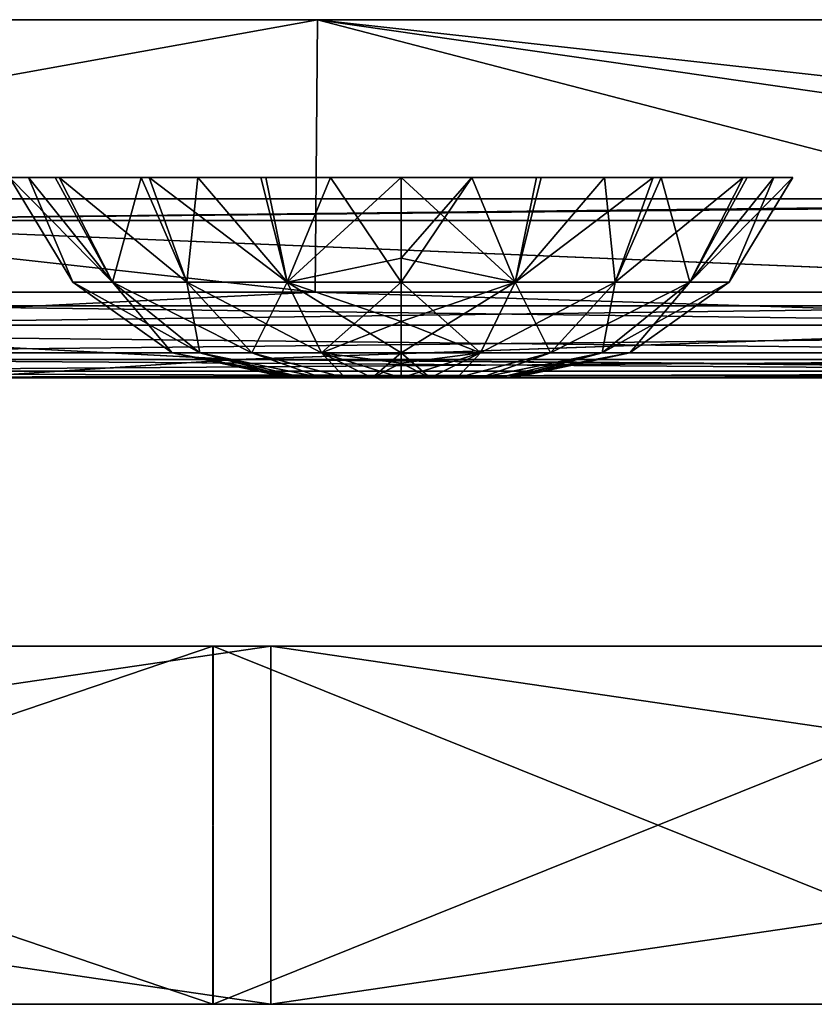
# Model space of a CAD drawing. Header units: millimetres. Extents: x -168 to 168, y -6 to 84.
# Tile 360 of 656: x 25.87 to 30.31, y -5.5 to 0. Entities that reach past the tile are written whole.
import ezdxf

# ---------------------------------------------------------------- set-up
doc = ezdxf.new("R2010")
doc.units = ezdxf.units.MM
doc.header["$LTSCALE"] = 65.185185
for name, color, linetype in [('1', 7, 'CONTINUOUS'), ('14', 7, 'CONTINUOUS'), ('177', 7, 'CONTINUOUS'), ('207', 7, 'CONTINUOUS'), ('209', 7, 'CONTINUOUS'), ('213', 7, 'CONTINUOUS'), ('527', 7, 'CONTINUOUS'), ('528', 7, 'CONTINUOUS'), ('529', 7, 'CONTINUOUS'), ('54', 7, 'CONTINUOUS'), ('594', 7, 'CONTINUOUS'), ('595', 7, 'CONTINUOUS'), ('6', 7, 'CONTINUOUS'), ('601', 7, 'CONTINUOUS'), ('608', 7, 'CONTINUOUS'), ('618', 7, 'CONTINUOUS'), ('66', 7, 'CONTINUOUS'), ('67', 7, 'CONTINUOUS'), ('70', 7, 'CONTINUOUS'), ('73', 7, 'CONTINUOUS')]:
    doc.layers.add(name, color=color, linetype=linetype)

msp = doc.modelspace()

# ---------------------------------------------------------------- linework, layer by layer
at = {"layer": '1', "linetype": 'CONTINUOUS'}
for points in [[(25.417, -2, -124.334), (33.3823, -2, -124.334), (25.5224, -2, -122.3658), (25.417, -2, -124.334)], [(38.0338, -2, -122.7348), (25.5224, -2, -122.3658), (37.9456, -2, -123.1456), (38.0338, -2, -122.7348)], [(38.2836, -2, -122.3968), (25.5224, -2, -122.3658), (38.0338, -2, -122.7348), (38.2836, -2, -122.3968)], [(37.9456, -2, -123.1456), (25.5224, -2, -122.3658), (37.9456, -2, -123.7619), (37.9456, -2, -123.1456)], [(25.5224, -2, -122.3658), (33.3823, -2, -124.334), (37.9456, -2, -123.7619), (25.5224, -2, -122.3658)]]:
    msp.add_3dface(points, dxfattribs=at)
at = {"layer": '14', "linetype": 'CONTINUOUS'}
for points in [[(19.0886, -1.5218, -124.8336), (33.3823, -1.7064, -124.7895), (19.0886, -1.7064, -124.7895), (19.0886, -1.5218, -124.8336)], [(27.5188, -1.5218, -124.8336), (33.3823, -1.7064, -124.7895), (19.0886, -1.5218, -124.8336), (27.5188, -1.5218, -124.8336)], [(33.3823, -1.5218, -124.8336), (33.3823, -1.7064, -124.7895), (27.5188, -1.5218, -124.8336), (33.3823, -1.5218, -124.8336)], [(33.3823, -1.7064, -124.7895), (33.3823, -1.8612, -124.6798), (19.0886, -1.7064, -124.7895), (33.3823, -1.7064, -124.7895)], [(19.0886, -1.7064, -124.7895), (33.3823, -1.8612, -124.6798), (19.0886, -1.8612, -124.6798), (19.0886, -1.7064, -124.7895)], [(33.3823, -1.8612, -124.6798), (33.3823, -1.964, -124.5203), (19.0886, -1.8612, -124.6798), (33.3823, -1.8612, -124.6798)], [(19.0886, -1.8612, -124.6798), (33.3823, -1.964, -124.5203), (19.0886, -1.964, -124.5203), (19.0886, -1.8612, -124.6798)], [(33.3823, -2, -124.334), (25.417, -2, -124.334), (19.0886, -1.964, -124.5203), (33.3823, -2, -124.334)], [(33.3823, -1.964, -124.5203), (33.3823, -2, -124.334), (19.0886, -1.964, -124.5203), (33.3823, -1.964, -124.5203)]]:
    msp.add_3dface(points, dxfattribs=at)
at = {"layer": '177', "linetype": 'CONTINUOUS'}
for points in [[(13.7668, 0, 124.9), (23.7926, -1.5218, 124.8336), (27.5188, -1.5218, 124.8336), (13.7668, 0, 124.9)], [(27.5335, 0, 124.9), (13.7668, 0, 124.9), (27.5188, -1.5218, 124.8336), (27.5335, 0, 124.9)], [(27.5335, 0, 124.9), (27.5188, -1.5218, 124.8336), (38.0864, -1.5218, 124.8336), (27.5335, 0, 124.9)], [(41.3003, 0, 124.9), (27.5335, 0, 124.9), (41.2782, -1.5218, 124.8336), (41.3003, 0, 124.9)], [(27.5335, 0, 124.9), (38.0864, -1.5218, 124.8336), (41.2782, -1.5218, 124.8336), (27.5335, 0, 124.9)]]:
    msp.add_3dface(points, dxfattribs=at)
at = {"layer": '207', "linetype": 'CONTINUOUS'}
for points in [[(34.8991, -1, 49.4715), (20.6053, -1, 49.4594), (34.8991, -1, 35.3368), (34.8991, -1, 49.4715)], [(20.6053, -1, 35.3281), (20.6053, -1, 21.1969), (34.8991, -1, 21.2021), (20.6053, -1, 35.3281)], [(34.8991, -1, 35.3368), (20.6053, -1, 35.3281), (34.8991, -1, 21.2021), (34.8991, -1, 35.3368)], [(20.6053, -1, 21.1969), (20.6053, -1, 7.0656), (34.8991, -1, 7.0674), (20.6053, -1, 21.1969)], [(34.8991, -1, 21.2021), (20.6053, -1, 21.1969), (34.8991, -1, 7.0674), (34.8991, -1, 21.2021)], [(20.6053, -1, 7.0656), (20.6053, -1, -7.0656), (34.8991, -1, 7.0674), (20.6053, -1, 7.0656)], [(20.6053, -1, -7.0656), (20.6053, -1, -21.1969), (34.8991, -1, -7.0674), (20.6053, -1, -7.0656)], [(34.8991, -1, 7.0674), (20.6053, -1, -7.0656), (34.8991, -1, -7.0674), (34.8991, -1, 7.0674)], [(20.6053, -1, -21.1969), (20.6053, -1, -35.3281), (34.8991, -1, -21.2021), (20.6053, -1, -21.1969)], [(34.8991, -1, -7.0674), (20.6053, -1, -21.1969), (34.8991, -1, -21.2021), (34.8991, -1, -7.0674)], [(20.6053, -1, -35.3281), (20.6053, -1, -49.4594), (34.8991, -1, -35.3368), (20.6053, -1, -35.3281)], [(34.8991, -1, -21.2021), (20.6053, -1, -35.3281), (34.8991, -1, -35.3368), (34.8991, -1, -21.2021)], [(20.6053, -1, -49.4594), (20.6053, -1, -63.5906), (34.8991, -1, -49.4715), (20.6053, -1, -49.4594)], [(20.6053, -1, 120.1145), (20.6053, -1, 105.9843), (34.8991, -1, 106.0105), (20.6053, -1, 120.1145)], [(23.9871, -1, 120.1202), (20.6053, -1, 120.1145), (34.8991, -1, 106.0105), (23.9871, -1, 120.1202)], [(20.6053, -1, 105.9843), (20.6053, -1, 91.8531), (34.8991, -1, 91.8757), (20.6053, -1, 105.9843)], [(34.8991, -1, 106.0105), (20.6053, -1, 105.9843), (34.8991, -1, 91.8757), (34.8991, -1, 106.0105)], [(20.6053, -1, 91.8531), (20.6053, -1, 77.7218), (34.8991, -1, 77.741), (20.6053, -1, 91.8531)], [(34.8991, -1, 91.8757), (20.6053, -1, 91.8531), (34.8991, -1, 77.741), (34.8991, -1, 91.8757)], [(20.6053, -1, 77.7218), (20.6053, -1, 63.5906), (34.8991, -1, 63.6063), (20.6053, -1, 77.7218)], [(34.8991, -1, 77.741), (20.6053, -1, 77.7218), (34.8991, -1, 63.6063), (34.8991, -1, 77.741)], [(20.6053, -1, 63.5906), (20.6053, -1, 49.4594), (34.8991, -1, 49.4715), (20.6053, -1, 63.5906)], [(34.8991, -1, 63.6063), (20.6053, -1, 63.5906), (34.8991, -1, 49.4715), (34.8991, -1, 63.6063)], [(20.6053, -1, 49.4594), (20.6053, -1, 35.3281), (34.8991, -1, 35.3368), (20.6053, -1, 49.4594)], [(34.8991, -1, -35.3368), (20.6053, -1, -49.4594), (34.8991, -1, -49.4715), (34.8991, -1, -35.3368)], [(20.6053, -1, -63.5906), (20.6053, -1, -77.7218), (34.8991, -1, -63.6063), (20.6053, -1, -63.5906)], [(34.8991, -1, -49.4715), (20.6053, -1, -63.5906), (34.8991, -1, -63.6063), (34.8991, -1, -49.4715)], [(20.6053, -1, -77.7218), (20.6053, -1, -91.8531), (34.8991, -1, -77.741), (20.6053, -1, -77.7218)], [(34.8991, -1, -63.6063), (20.6053, -1, -77.7218), (34.8991, -1, -77.741), (34.8991, -1, -63.6063)], [(20.6053, -1, -91.8531), (20.6053, -1, -105.9843), (34.8991, -1, -91.8757), (20.6053, -1, -91.8531)], [(34.8991, -1, -77.741), (20.6053, -1, -91.8531), (34.8991, -1, -91.8757), (34.8991, -1, -77.741)], [(20.6053, -1, -105.9843), (20.6053, -1, -120.1145), (34.8991, -1, -106.0105), (20.6053, -1, -105.9843)], [(34.8991, -1, -91.8757), (20.6053, -1, -105.9843), (34.8991, -1, -106.0105), (34.8991, -1, -91.8757)], [(34.8991, -1, -106.0105), (20.6053, -1, -120.1145), (23.9871, -1, -120.1202), (34.8991, -1, -106.0105)], [(34.8991, -1, -120.1447), (34.8991, -1, -106.0105), (23.9871, -1, -120.1202), (34.8991, -1, -120.1447)], [(34.8991, -1, 120.1447), (23.9871, -1, 120.1202), (34.8991, -1, 106.0105), (34.8991, -1, 120.1447)]]:
    msp.add_3dface(points, dxfattribs=at)
at = {"layer": '209', "linetype": 'CONTINUOUS'}
for points in [[(24.0115, -1.1213, -120.2416), (34.8991, -1, -120.1447), (23.9871, -1, -120.1202), (24.0115, -1.1213, -120.2416)], [(24.0115, -1.1213, -120.2416), (36.0173, -1.1213, -120.2691), (34.8991, -1, -120.1447), (24.0115, -1.1213, -120.2416)]]:
    msp.add_3dface(points, dxfattribs=at)
at = {"layer": '213', "linetype": 'CONTINUOUS'}
for points in [[(24.0115, -1.1213, 120.2416), (23.9871, -1, 120.1202), (34.8991, -1, 120.1447), (24.0115, -1.1213, 120.2416)], [(24.0115, -1.1213, 120.2416), (34.8991, -1, 120.1447), (35.9806, -1, 120.1477), (24.0115, -1.1213, 120.2416)], [(36.0173, -1.1213, 120.2691), (24.0115, -1.1213, 120.2416), (35.9806, -1, 120.1477), (36.0173, -1.1213, 120.2691)]]:
    msp.add_3dface(points, dxfattribs=at)
at = {"layer": '527', "linetype": 'CONTINUOUS'}
for points in [[(27.3744, -2, 22.9997), (27.3958, -2, 22.838), (27.3956, -2, 23.1615), (27.3744, -2, 22.9997)], [(27.3956, -2, 23.1615), (27.3958, -2, 22.838), (27.4579, -2, 23.3123), (27.3956, -2, 23.1615)], [(27.3958, -2, 22.838), (27.4582, -2, 22.6873), (27.4579, -2, 23.3123), (27.3958, -2, 22.838)], [(27.4579, -2, 23.3123), (27.4582, -2, 22.6873), (27.5572, -2, 23.4418), (27.4579, -2, 23.3123)], [(27.4582, -2, 22.6873), (27.5576, -2, 22.5577), (27.5572, -2, 23.4418), (27.4582, -2, 22.6873)], [(27.5572, -2, 23.4418), (27.5576, -2, 22.5577), (27.6865, -2, 23.5413), (27.5572, -2, 23.4418)], [(27.5576, -2, 22.5577), (27.6871, -2, 22.4583), (27.6865, -2, 23.5413), (27.5576, -2, 22.5577)], [(27.6865, -2, 23.5413), (27.6871, -2, 22.4583), (27.8375, -2, 23.6041), (27.6865, -2, 23.5413)], [(27.6871, -2, 22.4583), (27.8379, -2, 22.3958), (27.8375, -2, 23.6041), (27.6871, -2, 22.4583)], [(27.8375, -2, 23.6041), (28, -2, 22.3744), (28, -2, 23.6256), (27.8375, -2, 23.6041)], [(27.8379, -2, 22.3958), (28, -2, 22.3744), (27.8375, -2, 23.6041), (27.8379, -2, 22.3958)], [(28.1621, -2, 23.6042), (28, -2, 23.6256), (28.1625, -2, 22.3959), (28.1621, -2, 23.6042)], [(28, -2, 23.6256), (28, -2, 22.3744), (28.1625, -2, 22.3959), (28, -2, 23.6256)], [(28.3129, -2, 23.5417), (28.1621, -2, 23.6042), (28.1625, -2, 22.3959), (28.3129, -2, 23.5417)], [(28.3135, -2, 22.4587), (28.3129, -2, 23.5417), (28.1625, -2, 22.3959), (28.3135, -2, 22.4587)], [(28.4424, -2, 23.4423), (28.3129, -2, 23.5417), (28.3135, -2, 22.4587), (28.4424, -2, 23.4423)], [(28.4428, -2, 22.5582), (28.4424, -2, 23.4423), (28.3135, -2, 22.4587), (28.4428, -2, 22.5582)], [(28.5418, -2, 23.3127), (28.4424, -2, 23.4423), (28.4428, -2, 22.5582), (28.5418, -2, 23.3127)], [(28.5421, -2, 22.6877), (28.5418, -2, 23.3127), (28.4428, -2, 22.5582), (28.5421, -2, 22.6877)], [(28.6042, -2, 23.162), (28.5418, -2, 23.3127), (28.5421, -2, 22.6877), (28.6042, -2, 23.162)], [(28.6044, -2, 22.8385), (28.6042, -2, 23.162), (28.5421, -2, 22.6877), (28.6044, -2, 22.8385)], [(28.6256, -2, 23.0003), (28.6042, -2, 23.162), (28.6044, -2, 22.8385), (28.6256, -2, 23.0003)]]:
    msp.add_3dface(points, dxfattribs=at)
at = {"layer": '528', "linetype": 'CONTINUOUS'}
for points in [[(25.8114, -0.8815, 23.3895), (25.8108, -0.8815, 22.6136), (26.1655, -1.4659, 23.3235), (25.8114, -0.8815, 23.3895)], [(25.8108, -0.8815, 22.6136), (25.9179, -0.8814, 22.221), (26.1655, -1.4659, 22.6765), (25.8108, -0.8815, 22.6136)], [(26.1655, -1.4659, 23.3235), (25.8108, -0.8815, 22.6136), (26.1655, -1.4659, 22.6765), (26.1655, -1.4659, 23.3235)], [(26.3868, -1.4659, 23.9314), (25.8114, -0.8815, 23.3895), (26.1655, -1.4659, 23.3235), (26.3868, -1.4659, 23.9314)], [(26.0665, -0.8815, 24.0969), (25.8114, -0.8815, 23.3895), (26.3868, -1.4659, 23.9314), (26.0665, -0.8815, 24.0969)], [(26.1655, -1.4659, 22.6765), (25.9179, -0.8814, 22.221), (26.3868, -1.4659, 22.0686), (26.1655, -1.4659, 22.6765)], [(25.9179, -0.8814, 22.221), (26.0885, -0.8815, 21.8651), (26.3868, -1.4659, 22.0686), (25.9179, -0.8814, 22.221)], [(26.5467, -0.8815, 24.6822), (26.0665, -0.8815, 24.0969), (26.3868, -1.4659, 23.9314), (26.5467, -0.8815, 24.6822)], [(26.3868, -1.4659, 22.0686), (26.0885, -0.8815, 21.8651), (26.8026, -1.4659, 21.573), (26.3868, -1.4659, 22.0686)], [(26.0885, -0.8815, 21.8651), (26.5924, -0.8815, 21.2794), (26.8026, -1.4659, 21.573), (26.0885, -0.8815, 21.8651)], [(26.8026, -1.4659, 24.427), (26.5467, -0.8815, 24.6822), (26.3868, -1.4659, 23.9314), (26.8026, -1.4659, 24.427)], [(26.8638, -0.8815, 24.9107), (26.5467, -0.8815, 24.6822), (26.8026, -1.4659, 24.427), (26.8638, -0.8815, 24.9107)], [(26.5924, -0.8815, 21.2794), (27.2442, -0.8815, 20.9094), (27.3629, -1.4659, 21.2495), (26.5924, -0.8815, 21.2794)], [(26.8026, -1.4659, 21.573), (26.5924, -0.8815, 21.2794), (27.3629, -1.4659, 21.2495), (26.8026, -1.4659, 21.573)], [(27.3629, -1.4659, 24.7505), (26.8638, -0.8815, 24.9107), (26.8026, -1.4659, 24.427), (27.3629, -1.4659, 24.7505)], [(27.2166, -0.8815, 25.0804), (26.8638, -0.8815, 24.9107), (27.3629, -1.4659, 24.7505), (27.2166, -0.8815, 25.0804)], [(27.6048, -0.8815, 25.1876), (27.2166, -0.8815, 25.0804), (27.3629, -1.4659, 24.7505), (27.6048, -0.8815, 25.1876)], [(27.2442, -0.8815, 20.9094), (28, -0.8815, 20.777), (27.3629, -1.4659, 21.2495), (27.2442, -0.8815, 20.9094)], [(27.3629, -1.4659, 21.2495), (28, -0.8815, 20.777), (28, -1.3318, 21.0234), (27.3629, -1.4659, 21.2495)], [(28, -1.4658, 24.8629), (27.6048, -0.8815, 25.1876), (27.3629, -1.4659, 24.7505), (28, -1.4658, 24.8629)], [(28, -0.8815, 25.223), (27.6048, -0.8815, 25.1876), (28, -1.4658, 24.8629), (28, -0.8815, 25.223)], [(28, -1.3318, 24.9766), (28, -0.8815, 25.223), (28, -1.4658, 24.8629), (28, -1.3318, 24.9766)], [(28, -1.4658, 21.1371), (27.3629, -1.4659, 21.2495), (28, -1.3318, 21.0234), (28, -1.4658, 21.1371)], [(26.1655, -1.4659, 22.6765), (26.3868, -1.4659, 22.0686), (26.7208, -1.8609, 22.7744), (26.1655, -1.4659, 22.6765)], [(26.8751, -1.8609, 23.6495), (26.1655, -1.4659, 23.3235), (26.7208, -1.8609, 23.2256), (26.8751, -1.8609, 23.6495)], [(26.1655, -1.4659, 23.3235), (26.1655, -1.4659, 22.6765), (26.7208, -1.8609, 23.2256), (26.1655, -1.4659, 23.3235)], [(26.3868, -1.4659, 23.9314), (26.1655, -1.4659, 23.3235), (26.8751, -1.8609, 23.6495), (26.3868, -1.4659, 23.9314)], [(26.7208, -1.8609, 23.2256), (26.1655, -1.4659, 22.6765), (26.7208, -1.8609, 22.7744), (26.7208, -1.8609, 23.2256)], [(27.1651, -1.8609, 23.995), (26.3868, -1.4659, 23.9314), (26.8751, -1.8609, 23.6495), (27.1651, -1.8609, 23.995)], [(26.8026, -1.4659, 24.427), (26.3868, -1.4659, 23.9314), (27.1651, -1.8609, 23.995), (26.8026, -1.4659, 24.427)], [(26.7208, -1.8609, 22.7744), (26.3868, -1.4659, 22.0686), (26.8751, -1.8609, 22.3505), (26.7208, -1.8609, 22.7744)], [(26.3868, -1.4659, 22.0686), (26.8026, -1.4659, 21.573), (26.8751, -1.8609, 22.3505), (26.3868, -1.4659, 22.0686)], [(27.5557, -1.8609, 24.2206), (26.8026, -1.4659, 24.427), (27.1651, -1.8609, 23.995), (27.5557, -1.8609, 24.2206)], [(27.3629, -1.4659, 24.7505), (26.8026, -1.4659, 24.427), (27.5557, -1.8609, 24.2206), (27.3629, -1.4659, 24.7505)], [(26.8751, -1.8609, 22.3505), (26.8026, -1.4659, 21.573), (27.1651, -1.8609, 22.005), (26.8751, -1.8609, 22.3505)], [(26.8026, -1.4659, 21.573), (27.3629, -1.4659, 21.2495), (27.1651, -1.8609, 22.005), (26.8026, -1.4659, 21.573)], [(27.1651, -1.8609, 22.005), (27.3629, -1.4659, 21.2495), (27.5557, -1.8609, 21.7794), (27.1651, -1.8609, 22.005)], [(28, -1.4658, 24.8629), (27.3629, -1.4659, 24.7505), (28, -1.6856, 24.6105), (28, -1.4658, 24.8629)], [(27.3629, -1.4659, 21.2495), (28, -1.4658, 21.1371), (27.5557, -1.8609, 21.7794), (27.3629, -1.4659, 21.2495)], [(28, -1.8609, 24.299), (27.3629, -1.4659, 24.7505), (27.5557, -1.8609, 24.2206), (28, -1.8609, 24.299)], [(28, -1.6856, 24.6105), (27.3629, -1.4659, 24.7505), (28, -1.8609, 24.299), (28, -1.6856, 24.6105)], [(28, -1.4658, 21.1371), (28, -1.6856, 21.3895), (27.5557, -1.8609, 21.7794), (28, -1.4658, 21.1371)], [(27.5557, -1.8609, 21.7794), (28, -1.6856, 21.3895), (28, -1.8609, 21.701), (27.5557, -1.8609, 21.7794)], [(27.4579, -2, 23.3123), (26.8751, -1.8609, 23.6495), (26.7208, -1.8609, 23.2256), (27.4579, -2, 23.3123)], [(27.3956, -2, 23.1615), (27.4579, -2, 23.3123), (26.7208, -1.8609, 23.2256), (27.3956, -2, 23.1615)], [(27.3958, -2, 22.838), (27.3744, -2, 22.9997), (26.7208, -1.8609, 22.7744), (27.3958, -2, 22.838)], [(27.3958, -2, 22.838), (26.7208, -1.8609, 22.7744), (26.8751, -1.8609, 22.3505), (27.3958, -2, 22.838)], [(27.3744, -2, 22.9997), (27.3956, -2, 23.1615), (26.7208, -1.8609, 23.2256), (27.3744, -2, 22.9997)], [(27.3744, -2, 22.9997), (26.7208, -1.8609, 23.2256), (26.7208, -1.8609, 22.7744), (27.3744, -2, 22.9997)], [(27.4579, -2, 23.3123), (27.5572, -2, 23.4418), (26.8751, -1.8609, 23.6495), (27.4579, -2, 23.3123)], [(27.5572, -2, 23.4418), (27.1651, -1.8609, 23.995), (26.8751, -1.8609, 23.6495), (27.5572, -2, 23.4418)], [(27.5576, -2, 22.5577), (27.4582, -2, 22.6873), (26.8751, -1.8609, 22.3505), (27.5576, -2, 22.5577)], [(27.5576, -2, 22.5577), (26.8751, -1.8609, 22.3505), (27.1651, -1.8609, 22.005), (27.5576, -2, 22.5577)], [(27.4582, -2, 22.6873), (27.3958, -2, 22.838), (26.8751, -1.8609, 22.3505), (27.4582, -2, 22.6873)], [(27.5572, -2, 23.4418), (27.6865, -2, 23.5413), (27.1651, -1.8609, 23.995), (27.5572, -2, 23.4418)], [(27.6865, -2, 23.5413), (27.5557, -1.8609, 24.2206), (27.1651, -1.8609, 23.995), (27.6865, -2, 23.5413)], [(27.6871, -2, 22.4583), (27.5576, -2, 22.5577), (27.1651, -1.8609, 22.005), (27.6871, -2, 22.4583)], [(27.6871, -2, 22.4583), (27.1651, -1.8609, 22.005), (27.5557, -1.8609, 21.7794), (27.6871, -2, 22.4583)], [(27.6865, -2, 23.5413), (27.8375, -2, 23.6041), (27.5557, -1.8609, 24.2206), (27.6865, -2, 23.5413)], [(27.8375, -2, 23.6041), (28, -2, 23.6256), (27.5557, -1.8609, 24.2206), (27.8375, -2, 23.6041)], [(27.5557, -1.8609, 24.2206), (28, -2, 23.6256), (28, -1.9185, 24.1457), (27.5557, -1.8609, 24.2206)], [(28, -1.8609, 24.299), (27.5557, -1.8609, 24.2206), (28, -1.9185, 24.1457), (28, -1.8609, 24.299)], [(27.8379, -2, 22.3958), (27.6871, -2, 22.4583), (27.5557, -1.8609, 21.7794), (27.8379, -2, 22.3958)], [(27.8379, -2, 22.3958), (27.5557, -1.8609, 21.7794), (28, -1.8609, 21.701), (27.8379, -2, 22.3958)], [(27.8379, -2, 22.3958), (28, -1.8609, 21.701), (28, -1.9185, 21.8543), (27.8379, -2, 22.3958)], [(28, -2, 22.3744), (27.8379, -2, 22.3958), (28, -1.9185, 21.8543), (28, -2, 22.3744)]]:
    msp.add_3dface(points, dxfattribs=at)
at = {"layer": '529', "linetype": 'CONTINUOUS'}
for points in [[(28, -0.8815, 25.223), (28, -1.3318, 24.9766), (28.6369, -1.4666, 24.7498), (28, -0.8815, 25.223)], [(28, -0.8815, 25.223), (28.6369, -1.4666, 24.7498), (28.7558, -0.8815, 25.0906), (28, -0.8815, 25.223)], [(28, -1.3318, 21.0234), (28, -0.8815, 20.777), (28.3952, -0.8815, 20.8124), (28, -1.3318, 21.0234)], [(28, -1.4658, 21.1371), (28, -1.3318, 21.0234), (28.3952, -0.8815, 20.8124), (28, -1.4658, 21.1371)], [(28.6369, -1.4666, 21.2502), (28, -1.4658, 21.1371), (28.3952, -0.8815, 20.8124), (28.6369, -1.4666, 21.2502)], [(28.7834, -0.8815, 20.9196), (28.6369, -1.4666, 21.2502), (28.3952, -0.8815, 20.8124), (28.7834, -0.8815, 20.9196)], [(29.1969, -1.4666, 21.5736), (28.6369, -1.4666, 21.2502), (29.1362, -0.8815, 21.0893), (29.1969, -1.4666, 21.5736)], [(29.1362, -0.8815, 21.0893), (28.6369, -1.4666, 21.2502), (28.7834, -0.8815, 20.9196), (29.1362, -0.8815, 21.0893)], [(28.7558, -0.8815, 25.0906), (28.6369, -1.4666, 24.7498), (29.4076, -0.8815, 24.7206), (28.7558, -0.8815, 25.0906)], [(28.6369, -1.4666, 24.7498), (29.1969, -1.4666, 24.4264), (29.4076, -0.8815, 24.7206), (28.6369, -1.4666, 24.7498)], [(29.4533, -0.8815, 21.3178), (29.1969, -1.4666, 21.5736), (29.1362, -0.8815, 21.0893), (29.4533, -0.8815, 21.3178)], [(29.1969, -1.4666, 24.4264), (29.6126, -1.4666, 23.931), (29.9115, -0.8815, 24.1349), (29.1969, -1.4666, 24.4264)], [(29.4076, -0.8815, 24.7206), (29.1969, -1.4666, 24.4264), (29.9115, -0.8815, 24.1349), (29.4076, -0.8815, 24.7206)], [(29.6126, -1.4666, 22.069), (29.1969, -1.4666, 21.5736), (29.4533, -0.8815, 21.3178), (29.6126, -1.4666, 22.069)], [(29.9335, -0.8815, 21.9031), (29.6126, -1.4666, 22.069), (29.4533, -0.8815, 21.3178), (29.9335, -0.8815, 21.9031)], [(29.6126, -1.4666, 23.931), (29.8338, -1.4666, 23.3233), (30.0821, -0.8814, 23.779), (29.6126, -1.4666, 23.931)], [(29.9115, -0.8815, 24.1349), (29.6126, -1.4666, 23.931), (30.0821, -0.8814, 23.779), (29.9115, -0.8815, 24.1349)], [(30.1886, -0.8815, 22.6105), (29.6126, -1.4666, 22.069), (29.9335, -0.8815, 21.9031), (30.1886, -0.8815, 22.6105)], [(29.8338, -1.4666, 22.6766), (29.6126, -1.4666, 22.069), (30.1886, -0.8815, 22.6105), (29.8338, -1.4666, 22.6766)], [(30.1892, -0.8815, 23.3864), (29.8338, -1.4666, 22.6766), (30.1886, -0.8815, 22.6105), (30.1892, -0.8815, 23.3864)], [(30.0821, -0.8814, 23.779), (29.8338, -1.4666, 23.3233), (30.1892, -0.8815, 23.3864), (30.0821, -0.8814, 23.779)], [(29.8338, -1.4666, 23.3233), (29.8338, -1.4666, 22.6766), (30.1892, -0.8815, 23.3864), (29.8338, -1.4666, 23.3233)], [(28, -1.3318, 24.9766), (28, -1.4658, 24.8629), (28.6369, -1.4666, 24.7498), (28, -1.3318, 24.9766)], [(28, -1.6856, 21.3895), (28, -1.4658, 21.1371), (28.6369, -1.4666, 21.2502), (28, -1.6856, 21.3895)], [(28, -1.4658, 24.8629), (28, -1.6856, 24.6105), (28.4441, -1.8612, 24.22), (28, -1.4658, 24.8629)], [(28.6369, -1.4666, 24.7498), (28, -1.4658, 24.8629), (28.4441, -1.8612, 24.22), (28.6369, -1.4666, 24.7498)], [(28, -1.8609, 21.701), (28, -1.6856, 21.3895), (28.6369, -1.4666, 21.2502), (28, -1.8609, 21.701)], [(28, -1.8609, 21.701), (28.6369, -1.4666, 21.2502), (28.444, -1.8612, 21.78), (28, -1.8609, 21.701)], [(28.6369, -1.4666, 21.2502), (29.1969, -1.4666, 21.5736), (28.444, -1.8612, 21.78), (28.6369, -1.4666, 21.2502)], [(28.444, -1.8612, 21.78), (29.1969, -1.4666, 21.5736), (28.8345, -1.8612, 22.0055), (28.444, -1.8612, 21.78)], [(28.8345, -1.8612, 23.9945), (28.6369, -1.4666, 24.7498), (28.4441, -1.8612, 24.22), (28.8345, -1.8612, 23.9945)], [(29.1969, -1.4666, 24.4264), (28.6369, -1.4666, 24.7498), (28.8345, -1.8612, 23.9945), (29.1969, -1.4666, 24.4264)], [(29.1243, -1.8612, 23.6491), (29.1969, -1.4666, 24.4264), (28.8345, -1.8612, 23.9945), (29.1243, -1.8612, 23.6491)], [(28.8345, -1.8612, 22.0055), (29.6126, -1.4666, 22.069), (29.1243, -1.8612, 22.3509), (28.8345, -1.8612, 22.0055)], [(29.1969, -1.4666, 21.5736), (29.6126, -1.4666, 22.069), (28.8345, -1.8612, 22.0055), (29.1969, -1.4666, 21.5736)], [(29.1243, -1.8612, 22.3509), (29.8338, -1.4666, 22.6766), (29.2785, -1.8612, 22.7746), (29.1243, -1.8612, 22.3509)], [(29.6126, -1.4666, 23.931), (29.1969, -1.4666, 24.4264), (29.1243, -1.8612, 23.6491), (29.6126, -1.4666, 23.931)], [(29.2785, -1.8612, 23.2254), (29.6126, -1.4666, 23.931), (29.1243, -1.8612, 23.6491), (29.2785, -1.8612, 23.2254)], [(29.6126, -1.4666, 22.069), (29.8338, -1.4666, 22.6766), (29.1243, -1.8612, 22.3509), (29.6126, -1.4666, 22.069)], [(29.8338, -1.4666, 22.6766), (29.8338, -1.4666, 23.3233), (29.2785, -1.8612, 22.7746), (29.8338, -1.4666, 22.6766)], [(29.8338, -1.4666, 23.3233), (29.6126, -1.4666, 23.931), (29.2785, -1.8612, 23.2254), (29.8338, -1.4666, 23.3233)], [(29.2785, -1.8612, 22.7746), (29.8338, -1.4666, 23.3233), (29.2785, -1.8612, 23.2254), (29.2785, -1.8612, 22.7746)], [(28, -1.6856, 24.6105), (28, -1.8609, 24.299), (28.4441, -1.8612, 24.22), (28, -1.6856, 24.6105)], [(28, -1.9185, 21.8543), (28, -1.8609, 21.701), (28.444, -1.8612, 21.78), (28, -1.9185, 21.8543)], [(28, -1.8609, 24.299), (28.1621, -2, 23.6042), (28.4441, -1.8612, 24.22), (28, -1.8609, 24.299)], [(28.1621, -2, 23.6042), (28, -1.8609, 24.299), (28, -1.9185, 24.1457), (28.1621, -2, 23.6042)], [(28.1625, -2, 22.3959), (28, -2, 22.3744), (28.444, -1.8612, 21.78), (28.1625, -2, 22.3959)], [(28, -2, 22.3744), (28, -1.9185, 21.8543), (28.444, -1.8612, 21.78), (28, -2, 22.3744)], [(28.1621, -2, 23.6042), (28.3129, -2, 23.5417), (28.4441, -1.8612, 24.22), (28.1621, -2, 23.6042)], [(28.3135, -2, 22.4587), (28.1625, -2, 22.3959), (28.444, -1.8612, 21.78), (28.3135, -2, 22.4587)], [(28.3129, -2, 23.5417), (28.8345, -1.8612, 23.9945), (28.4441, -1.8612, 24.22), (28.3129, -2, 23.5417)], [(28.3129, -2, 23.5417), (28.4424, -2, 23.4423), (28.8345, -1.8612, 23.9945), (28.3129, -2, 23.5417)], [(28.3135, -2, 22.4587), (28.444, -1.8612, 21.78), (28.8345, -1.8612, 22.0055), (28.3135, -2, 22.4587)], [(28.4428, -2, 22.5582), (28.3135, -2, 22.4587), (28.8345, -1.8612, 22.0055), (28.4428, -2, 22.5582)], [(28.4424, -2, 23.4423), (29.1243, -1.8612, 23.6491), (28.8345, -1.8612, 23.9945), (28.4424, -2, 23.4423)], [(28.4424, -2, 23.4423), (28.5418, -2, 23.3127), (29.1243, -1.8612, 23.6491), (28.4424, -2, 23.4423)], [(28.4428, -2, 22.5582), (28.8345, -1.8612, 22.0055), (29.1243, -1.8612, 22.3509), (28.4428, -2, 22.5582)], [(28.5421, -2, 22.6877), (28.4428, -2, 22.5582), (29.1243, -1.8612, 22.3509), (28.5421, -2, 22.6877)], [(28.5418, -2, 23.3127), (28.6042, -2, 23.162), (29.1243, -1.8612, 23.6491), (28.5418, -2, 23.3127)], [(28.5421, -2, 22.6877), (29.1243, -1.8612, 22.3509), (29.2785, -1.8612, 22.7746), (28.5421, -2, 22.6877)], [(28.6044, -2, 22.8385), (28.5421, -2, 22.6877), (29.2785, -1.8612, 22.7746), (28.6044, -2, 22.8385)], [(28.6042, -2, 23.162), (29.2785, -1.8612, 23.2254), (29.1243, -1.8612, 23.6491), (28.6042, -2, 23.162)], [(28.6042, -2, 23.162), (28.6256, -2, 23.0003), (29.2785, -1.8612, 23.2254), (28.6042, -2, 23.162)], [(28.6256, -2, 23.0003), (28.6044, -2, 22.8385), (29.2785, -1.8612, 22.7746), (28.6256, -2, 23.0003)], [(28.6256, -2, 23.0003), (29.2785, -1.8612, 22.7746), (29.2785, -1.8612, 23.2254), (28.6256, -2, 23.0003)], [(28, -2, 23.6256), (28.1621, -2, 23.6042), (28, -1.9185, 24.1457), (28, -2, 23.6256)]]:
    msp.add_3dface(points, dxfattribs=at)
at = {"layer": '54', "linetype": 'CONTINUOUS'}
for points in [[(35.5604, -1.5981, 120.8892), (21.337, -1.5981, 120.8583), (24.0115, -1.1213, 120.2416), (35.5604, -1.5981, 120.8892)], [(36.0173, -1.1213, 120.2691), (35.5604, -1.5981, 120.8892), (24.0115, -1.1213, 120.2416), (36.0173, -1.1213, 120.2691)], [(27.0842, -1.898, 121.5932), (13.5426, -1.898, 121.5722), (21.337, -1.5981, 120.8583), (27.0842, -1.898, 121.5932)], [(35.5604, -1.5981, 120.8892), (27.0842, -1.898, 121.5932), (21.337, -1.5981, 120.8583), (35.5604, -1.5981, 120.8892)], [(40.6257, -1.898, 121.6282), (27.0842, -1.898, 121.5932), (35.5604, -1.5981, 120.8892), (40.6257, -1.898, 121.6282)], [(27.0842, -1.898, 121.5932), (25.5224, -2, 122.3658), (13.5426, -1.898, 121.5722), (27.0842, -1.898, 121.5932)], [(38.2836, -2, 122.3968), (25.5224, -2, 122.3658), (27.0842, -1.898, 121.5932), (38.2836, -2, 122.3968)], [(38.5861, -1.9959, 122.2403), (38.2836, -2, 122.3968), (27.0842, -1.898, 121.5932), (38.5861, -1.9959, 122.2403)], [(40.6257, -1.898, 121.6282), (38.5861, -1.9959, 122.2403), (27.0842, -1.898, 121.5932), (40.6257, -1.898, 121.6282)]]:
    msp.add_3dface(points, dxfattribs=at)
at = {"layer": '594', "linetype": 'CONTINUOUS'}
for points in [[(27.2727, -5.5, 67.8393), (13.6364, -5.5, 82.1331), (13.6364, -5.5, 67.8393), (27.2727, -5.5, 67.8393)], [(27.2727, -5.5, 82.1331), (13.6364, -5.5, 82.1331), (27.2727, -5.5, 67.8393), (27.2727, -5.5, 82.1331)], [(27.2727, -5.5, 53.5456), (13.6364, -5.5, 67.8393), (13.6364, -5.5, 53.5456), (27.2727, -5.5, 53.5456)], [(27.2727, -5.5, 67.8393), (13.6364, -5.5, 67.8393), (27.2727, -5.5, 53.5456), (27.2727, -5.5, 67.8393)], [(27.2727, -5.5, 82.1331), (13.6364, -5.5, 96.4268), (13.6364, -5.5, 82.1331), (27.2727, -5.5, 82.1331)], [(27.2727, -5.5, 96.4268), (13.6364, -5.5, 96.4268), (27.2727, -5.5, 82.1331), (27.2727, -5.5, 96.4268)], [(27.2727, -5.5, -46.5106), (14.4507, -5.5, -37.2985), (13.6364, -5.5, -46.5106), (27.2727, -5.5, -46.5106)], [(27.2727, -5.5, 53.5456), (13.6364, -5.5, 53.5456), (21.8276, -5.5, 39.2518), (27.2727, -5.5, 53.5456)], [(27.2727, -5.5, -117.9793), (13.6364, -5.5, -103.6855), (13.6364, -5.5, -117.9793), (27.2727, -5.5, -117.9793)], [(27.2727, -5.5, -103.6855), (13.6364, -5.5, -103.6855), (27.2727, -5.5, -117.9793), (27.2727, -5.5, -103.6855)], [(27.2727, -5.5, -117.9793), (13.6364, -5.5, -117.9793), (27.2727, -5.5, -125), (27.2727, -5.5, -117.9793)], [(27.2727, -5.5, -75.0981), (13.6364, -5.5, -75.0981), (27.2727, -5.5, -89.3918), (27.2727, -5.5, -75.0981)], [(27.2727, -5.5, -89.3918), (13.6364, -5.5, -75.0981), (13.6364, -5.5, -89.3918), (27.2727, -5.5, -89.3918)], [(27.2727, -5.5, -103.6855), (13.6364, -5.5, -89.3918), (13.6364, -5.5, -103.6855), (27.2727, -5.5, -103.6855)], [(27.2727, -5.5, -89.3918), (13.6364, -5.5, -89.3918), (27.2727, -5.5, -103.6855), (27.2727, -5.5, -89.3918)], [(27.2727, -5.5, 96.4268), (13.8989, -5.5, 110.7205), (13.6364, -5.5, 96.4268), (27.2727, -5.5, 96.4268)], [(27.2727, -5.5, -46.5106), (13.6364, -5.5, -46.5106), (27.2727, -5.5, -60.8043), (27.2727, -5.5, -46.5106)], [(27.2727, -5.5, -60.8043), (13.6364, -5.5, -46.5106), (13.6364, -5.5, -60.8043), (27.2727, -5.5, -60.8043)], [(27.2727, -5.5, -125), (13.6364, -5.5, -117.9793), (13.6364, -5.5, -125), (27.2727, -5.5, -125)], [(27.2727, -5.5, 125), (13.6364, -5.5, 125), (13.8989, -5.5, 110.7205), (27.2727, -5.5, 125)], [(27.2727, -5.5, -60.8043), (13.6364, -5.5, -60.8043), (27.2727, -5.5, -75.0981), (27.2727, -5.5, -60.8043)], [(27.2727, -5.5, -75.0981), (13.6364, -5.5, -60.8043), (13.6364, -5.5, -75.0981), (27.2727, -5.5, -75.0981)], [(27.7978, -5.5, 110.7205), (13.8989, -5.5, 110.7205), (27.2727, -5.5, 96.4268), (27.7978, -5.5, 110.7205)], [(27.7978, -5.5, 110.7205), (27.2727, -5.5, 125), (13.8989, -5.5, 110.7205), (27.7978, -5.5, 110.7205)], [(21.0576, -5.5, -34.0085), (14.4507, -5.5, -37.2985), (27.2727, -5.5, -46.5106), (21.0576, -5.5, -34.0085)], [(23.6916, -5.5, -32.229), (21.0576, -5.5, -34.0085), (27.2727, -5.5, -46.5106), (23.6916, -5.5, -32.229)], [(26.9493, -5.5, 29.559), (21.8276, -5.5, 39.2518), (21.0589, -5.5, 34.0077), (26.9493, -5.5, 29.559)], [(36.069, -5.5, 39.2518), (27.2727, -5.5, 53.5456), (21.8276, -5.5, 39.2518), (36.069, -5.5, 39.2518)], [(31.2526, -5.5, 24.9655), (21.8276, -5.5, 39.2518), (26.9493, -5.5, 29.559), (31.2526, -5.5, 24.9655)], [(36.069, -5.5, 39.2518), (21.8276, -5.5, 39.2518), (31.2526, -5.5, 24.9655), (36.069, -5.5, 39.2518)], [(37.4934, -5.5, -32.2168), (23.6916, -5.5, -32.229), (27.2727, -5.5, -46.5106), (37.4934, -5.5, -32.2168)], [(23.6916, -5.5, -32.229), (37.4934, -5.5, -32.2168), (26.9481, -5.5, -29.5601), (23.6916, -5.5, -32.229)], [(26.9481, -5.5, -29.5601), (37.4934, -5.5, -32.2168), (31.9213, -5.5, -24.1045), (26.9481, -5.5, -29.5601)], [(40.9091, -5.5, 67.8393), (27.2727, -5.5, 82.1331), (27.2727, -5.5, 67.8393), (40.9091, -5.5, 67.8393)], [(40.9091, -5.5, 82.1331), (27.2727, -5.5, 82.1331), (40.9091, -5.5, 67.8393), (40.9091, -5.5, 82.1331)], [(40.9091, -5.5, 53.5456), (27.2727, -5.5, 67.8393), (27.2727, -5.5, 53.5456), (40.9091, -5.5, 53.5456)], [(40.9091, -5.5, 67.8393), (27.2727, -5.5, 67.8393), (40.9091, -5.5, 53.5456), (40.9091, -5.5, 67.8393)], [(40.9091, -5.5, 82.1331), (27.2727, -5.5, 96.4268), (27.2727, -5.5, 82.1331), (40.9091, -5.5, 82.1331)], [(40.9091, -5.5, 96.4268), (27.2727, -5.5, 96.4268), (40.9091, -5.5, 82.1331), (40.9091, -5.5, 96.4268)], [(40.9091, -5.5, -46.5106), (37.4934, -5.5, -32.2168), (27.2727, -5.5, -46.5106), (40.9091, -5.5, -46.5106)], [(40.9091, -5.5, 53.5456), (27.2727, -5.5, 53.5456), (36.069, -5.5, 39.2518), (40.9091, -5.5, 53.5456)], [(40.9091, -5.5, -117.9793), (27.2727, -5.5, -103.6855), (27.2727, -5.5, -117.9793), (40.9091, -5.5, -117.9793)], [(40.9091, -5.5, -103.6855), (27.2727, -5.5, -103.6855), (40.9091, -5.5, -117.9793), (40.9091, -5.5, -103.6855)], [(40.9091, -5.5, -117.9793), (27.2727, -5.5, -117.9793), (40.9091, -5.5, -125), (40.9091, -5.5, -117.9793)], [(40.9091, -5.5, -89.3918), (27.2727, -5.5, -75.0981), (27.2727, -5.5, -89.3918), (40.9091, -5.5, -89.3918)], [(40.9091, -5.5, -75.0981), (27.2727, -5.5, -75.0981), (40.9091, -5.5, -89.3918), (40.9091, -5.5, -75.0981)], [(40.9091, -5.5, -103.6855), (27.2727, -5.5, -89.3918), (27.2727, -5.5, -103.6855), (40.9091, -5.5, -103.6855)], [(40.9091, -5.5, -89.3918), (27.2727, -5.5, -89.3918), (40.9091, -5.5, -103.6855), (40.9091, -5.5, -89.3918)], [(40.9091, -5.5, -125), (27.2727, -5.5, -117.9793), (27.2727, -5.5, -125), (40.9091, -5.5, -125)], [(40.9091, -5.5, 96.4268), (27.7978, -5.5, 110.7205), (27.2727, -5.5, 96.4268), (40.9091, -5.5, 96.4268)], [(40.9091, -5.5, -46.5106), (27.2727, -5.5, -46.5106), (40.9091, -5.5, -60.8043), (40.9091, -5.5, -46.5106)], [(40.9091, -5.5, -60.8043), (27.2727, -5.5, -46.5106), (27.2727, -5.5, -60.8043), (40.9091, -5.5, -60.8043)], [(40.9091, -5.5, 125), (27.2727, -5.5, 125), (27.7978, -5.5, 110.7205), (40.9091, -5.5, 125)], [(40.9091, -5.5, -60.8043), (27.2727, -5.5, -60.8043), (40.9091, -5.5, -75.0981), (40.9091, -5.5, -60.8043)], [(40.9091, -5.5, -75.0981), (27.2727, -5.5, -60.8043), (27.2727, -5.5, -75.0981), (40.9091, -5.5, -75.0981)], [(41.6967, -5.5, 110.7205), (27.7978, -5.5, 110.7205), (40.9091, -5.5, 96.4268), (41.6967, -5.5, 110.7205)], [(41.6967, -5.5, 110.7205), (40.9091, -5.5, 125), (27.7978, -5.5, 110.7205), (41.6967, -5.5, 110.7205)]]:
    msp.add_3dface(points, dxfattribs=at)
at = {"layer": '595', "linetype": 'CONTINUOUS'}
for points in [[(13.6364, -3.5, 125), (27.2727, -5.5, 125), (27.2727, -3.5, 125), (13.6364, -3.5, 125)], [(13.6364, -5.5, 125), (27.2727, -5.5, 125), (13.6364, -3.5, 125), (13.6364, -5.5, 125)], [(27.2727, -3.5, 125), (40.9091, -5.5, 125), (40.9091, -3.5, 125), (27.2727, -3.5, 125)], [(27.2727, -5.5, 125), (40.9091, -5.5, 125), (27.2727, -3.5, 125), (27.2727, -5.5, 125)]]:
    msp.add_3dface(points, dxfattribs=at)
at = {"layer": '6', "linetype": 'CONTINUOUS'}
for points in [[(21.333, -1.5981, -120.8583), (35.5564, -1.5981, -120.8891), (24.0115, -1.1213, -120.2416), (21.333, -1.5981, -120.8583)], [(24.0115, -1.1213, -120.2416), (35.5564, -1.5981, -120.8891), (36.0173, -1.1213, -120.2691), (24.0115, -1.1213, -120.2416)], [(13.5405, -1.898, -121.5722), (27.0821, -1.898, -121.5932), (21.333, -1.5981, -120.8583), (13.5405, -1.898, -121.5722)], [(21.333, -1.5981, -120.8583), (27.0821, -1.898, -121.5932), (35.5564, -1.5981, -120.8891), (21.333, -1.5981, -120.8583)], [(27.0821, -1.898, -121.5932), (40.6236, -1.898, -121.6282), (35.5564, -1.5981, -120.8891), (27.0821, -1.898, -121.5932)], [(13.5405, -1.898, -121.5722), (25.5224, -2, -122.3658), (27.0821, -1.898, -121.5932), (13.5405, -1.898, -121.5722)], [(25.5224, -2, -122.3658), (38.2836, -2, -122.3968), (27.0821, -1.898, -121.5932), (25.5224, -2, -122.3658)], [(38.5921, -1.9958, -122.2384), (38.9409, -1.9921, -122.1843), (27.0821, -1.898, -121.5932), (38.5921, -1.9958, -122.2384)], [(27.0821, -1.898, -121.5932), (38.9409, -1.9921, -122.1843), (40.6236, -1.898, -121.6282), (27.0821, -1.898, -121.5932)], [(38.2836, -2, -122.3968), (38.5921, -1.9958, -122.2384), (27.0821, -1.898, -121.5932), (38.2836, -2, -122.3968)]]:
    msp.add_3dface(points, dxfattribs=at)
at = {"layer": '601', "linetype": 'CONTINUOUS'}
for points in [[(13.6364, -3.5, 46.5106), (27.2727, -3.5, 46.5106), (14.4507, -3.5, 37.2985), (13.6364, -3.5, 46.5106)], [(13.6364, -3.5, 60.8043), (27.2727, -3.5, 60.8043), (13.6364, -3.5, 46.5106), (13.6364, -3.5, 60.8043)], [(13.6364, -3.5, 46.5106), (27.2727, -3.5, 60.8043), (27.2727, -3.5, 46.5106), (13.6364, -3.5, 46.5106)], [(13.6364, -3.5, 103.6855), (27.2727, -3.5, 103.6855), (13.6364, -3.5, 89.3918), (13.6364, -3.5, 103.6855)], [(13.6364, -3.5, 89.3918), (27.2727, -3.5, 103.6855), (27.2727, -3.5, 89.3918), (13.6364, -3.5, 89.3918)], [(13.6364, -3.5, 117.9793), (27.2727, -3.5, 117.9793), (13.6364, -3.5, 103.6855), (13.6364, -3.5, 117.9793)], [(13.6364, -3.5, 103.6855), (27.2727, -3.5, 117.9793), (27.2727, -3.5, 103.6855), (13.6364, -3.5, 103.6855)], [(13.6364, -3.5, 75.0981), (27.2727, -3.5, 75.0981), (13.6364, -3.5, 60.8043), (13.6364, -3.5, 75.0981)], [(13.6364, -3.5, 60.8043), (27.2727, -3.5, 75.0981), (27.2727, -3.5, 60.8043), (13.6364, -3.5, 60.8043)], [(13.6364, -3.5, 89.3918), (27.2727, -3.5, 89.3918), (13.6364, -3.5, 75.0981), (13.6364, -3.5, 89.3918)], [(13.6364, -3.5, 75.0981), (27.2727, -3.5, 89.3918), (27.2727, -3.5, 75.0981), (13.6364, -3.5, 75.0981)], [(13.6364, -3.5, -125), (13.8989, -3.5, -110.7205), (27.2727, -3.5, -125), (13.6364, -3.5, -125)], [(13.6364, -3.5, -96.4268), (27.2727, -3.5, -96.4268), (13.8989, -3.5, -110.7205), (13.6364, -3.5, -96.4268)], [(13.6364, -3.5, -53.5456), (21.8276, -3.5, -39.2518), (27.2727, -3.5, -53.5456), (13.6364, -3.5, -53.5456)], [(13.6364, -3.5, -82.1331), (27.2727, -3.5, -67.8393), (27.2727, -3.5, -82.1331), (13.6364, -3.5, -82.1331)], [(13.6364, -3.5, -82.1331), (27.2727, -3.5, -82.1331), (13.6364, -3.5, -96.4268), (13.6364, -3.5, -82.1331)], [(13.6364, -3.5, -96.4268), (27.2727, -3.5, -82.1331), (27.2727, -3.5, -96.4268), (13.6364, -3.5, -96.4268)], [(13.6364, -3.5, -53.5456), (27.2727, -3.5, -53.5456), (13.6364, -3.5, -67.8393), (13.6364, -3.5, -53.5456)], [(13.6364, -3.5, -67.8393), (27.2727, -3.5, -53.5456), (27.2727, -3.5, -67.8393), (13.6364, -3.5, -67.8393)], [(13.6364, -3.5, -67.8393), (27.2727, -3.5, -67.8393), (13.6364, -3.5, -82.1331), (13.6364, -3.5, -67.8393)], [(13.6364, -3.5, 117.9793), (27.2727, -3.5, 125), (27.2727, -3.5, 117.9793), (13.6364, -3.5, 117.9793)], [(13.6364, -3.5, 125), (27.2727, -3.5, 125), (13.6364, -3.5, 117.9793), (13.6364, -3.5, 125)], [(13.8989, -3.5, -110.7205), (27.7978, -3.5, -110.7205), (27.2727, -3.5, -125), (13.8989, -3.5, -110.7205)], [(13.8989, -3.5, -110.7205), (27.2727, -3.5, -96.4268), (27.7978, -3.5, -110.7205), (13.8989, -3.5, -110.7205)], [(14.4507, -3.5, 37.2985), (27.2727, -3.5, 46.5106), (21.0576, -3.5, 34.0085), (14.4507, -3.5, 37.2985)], [(21.0576, -3.5, 34.0085), (27.2727, -3.5, 46.5106), (23.6916, -3.5, 32.229), (21.0576, -3.5, 34.0085)], [(21.0589, -3.5, -34.0077), (26.9493, -3.5, -29.559), (21.8276, -3.5, -39.2518), (21.0589, -3.5, -34.0077)], [(26.9493, -3.5, -29.559), (31.2526, -3.5, -24.9655), (21.8276, -3.5, -39.2518), (26.9493, -3.5, -29.559)], [(21.8276, -3.5, -39.2518), (31.2526, -3.5, -24.9655), (36.069, -3.5, -39.2518), (21.8276, -3.5, -39.2518)], [(21.8276, -3.5, -39.2518), (36.069, -3.5, -39.2518), (27.2727, -3.5, -53.5456), (21.8276, -3.5, -39.2518)], [(23.6916, -3.5, 32.229), (27.2727, -3.5, 46.5106), (37.4934, -3.5, 32.2168), (23.6916, -3.5, 32.229)], [(23.6916, -3.5, 32.229), (37.4934, -3.5, 32.2168), (26.9481, -3.5, 29.5601), (23.6916, -3.5, 32.229)], [(26.9481, -3.5, 29.5601), (37.4934, -3.5, 32.2168), (31.9213, -3.5, 24.1045), (26.9481, -3.5, 29.5601)], [(27.2727, -3.5, 46.5106), (40.9091, -3.5, 46.5106), (37.4934, -3.5, 32.2168), (27.2727, -3.5, 46.5106)], [(27.2727, -3.5, 60.8043), (40.9091, -3.5, 60.8043), (27.2727, -3.5, 46.5106), (27.2727, -3.5, 60.8043)], [(27.2727, -3.5, 46.5106), (40.9091, -3.5, 60.8043), (40.9091, -3.5, 46.5106), (27.2727, -3.5, 46.5106)], [(27.2727, -3.5, 103.6855), (40.9091, -3.5, 103.6855), (27.2727, -3.5, 89.3918), (27.2727, -3.5, 103.6855)], [(27.2727, -3.5, 89.3918), (40.9091, -3.5, 103.6855), (40.9091, -3.5, 89.3918), (27.2727, -3.5, 89.3918)], [(27.2727, -3.5, 117.9793), (40.9091, -3.5, 117.9793), (27.2727, -3.5, 103.6855), (27.2727, -3.5, 117.9793)], [(27.2727, -3.5, 103.6855), (40.9091, -3.5, 117.9793), (40.9091, -3.5, 103.6855), (27.2727, -3.5, 103.6855)], [(27.2727, -3.5, 75.0981), (40.9091, -3.5, 75.0981), (27.2727, -3.5, 60.8043), (27.2727, -3.5, 75.0981)], [(27.2727, -3.5, 60.8043), (40.9091, -3.5, 75.0981), (40.9091, -3.5, 60.8043), (27.2727, -3.5, 60.8043)], [(27.2727, -3.5, 89.3918), (40.9091, -3.5, 89.3918), (27.2727, -3.5, 75.0981), (27.2727, -3.5, 89.3918)], [(27.2727, -3.5, 75.0981), (40.9091, -3.5, 89.3918), (40.9091, -3.5, 75.0981), (27.2727, -3.5, 75.0981)], [(27.2727, -3.5, -125), (27.7978, -3.5, -110.7205), (40.9091, -3.5, -125), (27.2727, -3.5, -125)], [(27.2727, -3.5, -96.4268), (40.9091, -3.5, -96.4268), (27.7978, -3.5, -110.7205), (27.2727, -3.5, -96.4268)], [(27.2727, -3.5, -53.5456), (36.069, -3.5, -39.2518), (40.9091, -3.5, -53.5456), (27.2727, -3.5, -53.5456)], [(27.2727, -3.5, -82.1331), (40.9091, -3.5, -67.8393), (40.9091, -3.5, -82.1331), (27.2727, -3.5, -82.1331)], [(27.2727, -3.5, -82.1331), (40.9091, -3.5, -82.1331), (27.2727, -3.5, -96.4268), (27.2727, -3.5, -82.1331)], [(27.2727, -3.5, -96.4268), (40.9091, -3.5, -82.1331), (40.9091, -3.5, -96.4268), (27.2727, -3.5, -96.4268)], [(27.2727, -3.5, -53.5456), (40.9091, -3.5, -53.5456), (27.2727, -3.5, -67.8393), (27.2727, -3.5, -53.5456)], [(27.2727, -3.5, -67.8393), (40.9091, -3.5, -53.5456), (40.9091, -3.5, -67.8393), (27.2727, -3.5, -67.8393)], [(27.2727, -3.5, -67.8393), (40.9091, -3.5, -67.8393), (27.2727, -3.5, -82.1331), (27.2727, -3.5, -67.8393)], [(27.2727, -3.5, 117.9793), (40.9091, -3.5, 125), (40.9091, -3.5, 117.9793), (27.2727, -3.5, 117.9793)], [(27.2727, -3.5, 125), (40.9091, -3.5, 125), (27.2727, -3.5, 117.9793), (27.2727, -3.5, 125)], [(27.7978, -3.5, -110.7205), (41.6967, -3.5, -110.7205), (40.9091, -3.5, -125), (27.7978, -3.5, -110.7205)], [(27.7978, -3.5, -110.7205), (40.9091, -3.5, -96.4268), (41.6967, -3.5, -110.7205), (27.7978, -3.5, -110.7205)]]:
    msp.add_3dface(points, dxfattribs=at)
at = {"layer": '608', "linetype": 'CONTINUOUS'}
for points in [[(27.2727, -5.5, -125), (13.6364, -5.5, -125), (27.2727, -3.5, -125), (27.2727, -5.5, -125)], [(13.6364, -5.5, -125), (13.6364, -3.5, -125), (27.2727, -3.5, -125), (13.6364, -5.5, -125)], [(40.9091, -5.5, -125), (27.2727, -5.5, -125), (40.9091, -3.5, -125), (40.9091, -5.5, -125)], [(27.2727, -5.5, -125), (27.2727, -3.5, -125), (40.9091, -3.5, -125), (27.2727, -5.5, -125)]]:
    msp.add_3dface(points, dxfattribs=at)
at = {"layer": '618', "linetype": 'CONTINUOUS'}
for points in [[(23.6916, -5.5, -32.229), (26.9481, -5.5, -29.5601), (21.0589, -3.5, -34.0077), (23.6916, -5.5, -32.229)], [(21.0589, -5.5, 34.0077), (23.6916, -3.5, 32.229), (26.9481, -3.5, 29.5601), (21.0589, -5.5, 34.0077)], [(26.9493, -5.5, 29.559), (21.0589, -5.5, 34.0077), (26.9481, -3.5, 29.5601), (26.9493, -5.5, 29.559)], [(26.9481, -5.5, -29.5601), (26.9493, -3.5, -29.559), (21.0589, -3.5, -34.0077), (26.9481, -5.5, -29.5601)], [(26.9493, -5.5, 29.559), (26.9481, -3.5, 29.5601), (31.9213, -3.5, 24.1045), (26.9493, -5.5, 29.559)], [(26.9481, -5.5, -29.5601), (31.9213, -5.5, -24.1045), (26.9493, -3.5, -29.559), (26.9481, -5.5, -29.5601)], [(31.2526, -5.5, 24.9655), (26.9493, -5.5, 29.559), (31.9213, -3.5, 24.1045), (31.2526, -5.5, 24.9655)], [(31.9213, -5.5, -24.1045), (31.2526, -3.5, -24.9655), (26.9493, -3.5, -29.559), (31.9213, -5.5, -24.1045)]]:
    msp.add_3dface(points, dxfattribs=at)
at = {"layer": '66', "linetype": 'CONTINUOUS'}
for points in [[(27.5335, 0, -124.9), (19.0886, -1.5218, -124.8336), (13.7668, 0, -124.9), (27.5335, 0, -124.9)], [(27.5188, -1.5218, -124.8336), (19.0886, -1.5218, -124.8336), (27.5335, 0, -124.9), (27.5188, -1.5218, -124.8336)], [(33.3823, -1.5218, -124.8336), (27.5188, -1.5218, -124.8336), (27.5335, 0, -124.9), (33.3823, -1.5218, -124.8336)], [(41.3003, 0, -124.9), (33.3823, -1.5218, -124.8336), (27.5335, 0, -124.9), (41.3003, 0, -124.9)]]:
    msp.add_3dface(points, dxfattribs=at)
at = {"layer": '67', "linetype": 'CONTINUOUS'}
for points in [[(13.7668, 0, 124.9), (27.5335, 0, 124.9), (13.8778, 0, 110.6205), (13.7668, 0, 124.9)], [(27.5335, 0, -124.9), (13.7668, 0, -124.9), (13.8778, 0, -118.0793), (27.5335, 0, -124.9)], [(13.8778, 0, 110.6205), (27.5335, 0, 124.9), (27.7556, 0, 110.6205), (13.8778, 0, 110.6205)], [(27.7556, 0, -118.0793), (27.5335, 0, -124.9), (13.8778, 0, -118.0793), (27.7556, 0, -118.0793)], [(27.5335, 0, 124.9), (41.3003, 0, 124.9), (27.7556, 0, 110.6205), (27.5335, 0, 124.9)], [(41.3003, 0, -124.9), (27.5335, 0, -124.9), (27.7556, 0, -118.0793), (41.3003, 0, -124.9)], [(27.7556, 0, 110.6205), (41.3003, 0, 124.9), (41.6333, 0, 110.6205), (27.7556, 0, 110.6205)], [(41.6333, 0, -118.0793), (41.3003, 0, -124.9), (27.7556, 0, -118.0793), (41.6333, 0, -118.0793)]]:
    msp.add_3dface(points, dxfattribs=at)
at = {"layer": '70', "linetype": 'CONTINUOUS'}
for points in [[(27.5188, -1.5218, 124.8336), (23.7926, -1.7064, 124.7895), (38.0864, -1.5218, 124.8336), (27.5188, -1.5218, 124.8336)], [(38.0864, -1.5218, 124.8336), (23.7926, -1.7064, 124.7895), (38.0864, -1.7064, 124.7895), (38.0864, -1.5218, 124.8336)], [(23.7926, -1.5218, 124.8336), (23.7926, -1.7064, 124.7895), (27.5188, -1.5218, 124.8336), (23.7926, -1.5218, 124.8336)], [(23.7926, -1.7064, 124.7895), (23.7926, -1.8612, 124.6798), (38.0864, -1.7064, 124.7895), (23.7926, -1.7064, 124.7895)], [(38.0864, -1.7064, 124.7895), (23.7926, -1.8612, 124.6798), (38.0864, -1.8612, 124.6798), (38.0864, -1.7064, 124.7895)], [(23.7926, -1.8612, 124.6798), (23.7926, -1.964, 124.5203), (38.0864, -1.8612, 124.6798), (23.7926, -1.8612, 124.6798)], [(38.0864, -1.8612, 124.6798), (23.7926, -1.964, 124.5203), (38.0864, -1.964, 124.5203), (38.0864, -1.8612, 124.6798)], [(38.0864, -1.964, 124.5203), (23.7926, -2, 124.334), (25.417, -2, 124.334), (38.0864, -1.964, 124.5203)], [(23.7926, -1.964, 124.5203), (23.7926, -2, 124.334), (38.0864, -1.964, 124.5203), (23.7926, -1.964, 124.5203)], [(38.0864, -2, 124.334), (38.0864, -1.964, 124.5203), (25.417, -2, 124.334), (38.0864, -2, 124.334)]]:
    msp.add_3dface(points, dxfattribs=at)
at = {"layer": '73', "linetype": 'CONTINUOUS'}
for points in [[(37.9456, -2, 123.762), (25.417, -2, 124.334), (37.9456, -2, 123.1456), (37.9456, -2, 123.762)], [(37.9915, -2, 124.0618), (25.417, -2, 124.334), (37.9456, -2, 123.762), (37.9915, -2, 124.0618)], [(38.0864, -2, 124.334), (25.417, -2, 124.334), (37.9915, -2, 124.0618), (38.0864, -2, 124.334)], [(25.417, -2, 124.334), (25.5224, -2, 122.3658), (37.9456, -2, 123.1456), (25.417, -2, 124.334)], [(37.9456, -2, 123.1456), (25.5224, -2, 122.3658), (38.0338, -2, 122.7348), (37.9456, -2, 123.1456)], [(25.5224, -2, 122.3658), (38.2836, -2, 122.3968), (38.0338, -2, 122.7348), (25.5224, -2, 122.3658)]]:
    msp.add_3dface(points, dxfattribs=at)

doc.saveas('drawing.dxf')
